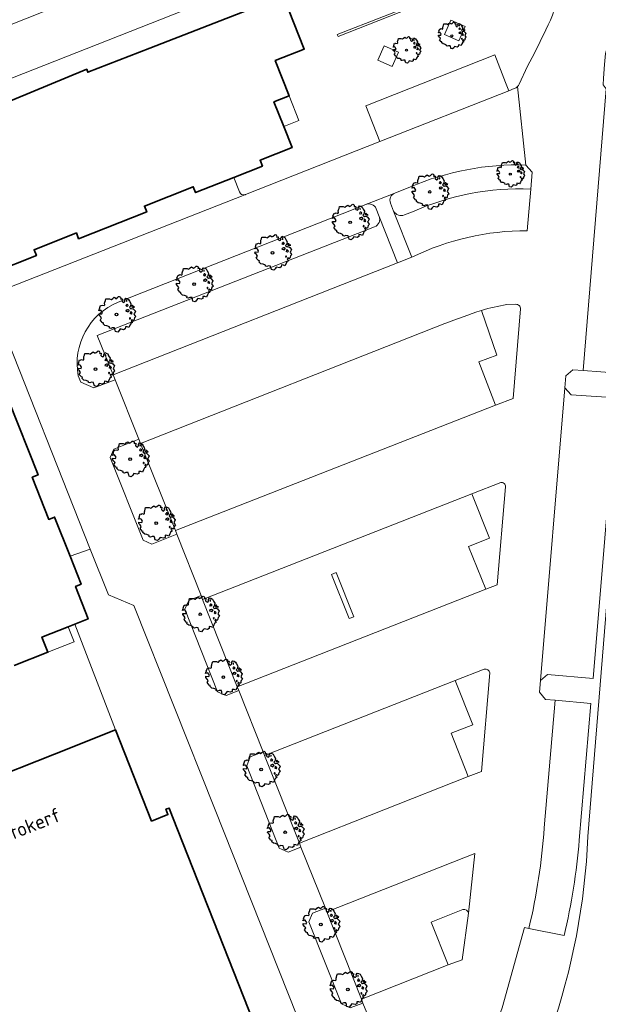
# Model space of a CAD drawing. Header units: metres. Extents: x 152391 to 157968, y 462336 to 467280.
# Tile 289 of 656: x 155180 to 155236, y 464981 to 465075. Entities that reach past the tile are written whole.
import ezdxf
from ezdxf.enums import TextEntityAlignment as Align

# ---------------------------------------------------------------- set-up
doc = ezdxf.new("R2010")
doc.units = ezdxf.units.M
doc.header["$LTSCALE"] = 0.75
doc.layers.get('0').update_dxf_attribs({"lineweight": 25})
for name, color, linetype, lineweight in [('B-GV-GR-BOOM-S', 252, 'Continuous', 25), ('B-WE-GR-BEPLANTING_CULTUUR_BODEMBEDEKKER-GV', 251, 'Continuous', 18), ('B-WE-GR-BEPLANTING_CULTUUR_VASTE PLANTENVAK-GV', 251, 'Continuous', 18), ('B-WE-IE-TERREINAFSCHEIDING_KUNSTMATIG_MUUR-GV', 251, 'Continuous', 18), ('B-WE-OG-BEBOUWING-GV', 6, 'Continuous', 35), ('B-WE-OG-TOPOGRAFIE-T18', 1, 'Continuous', 18), ('B-WE-VH-VERHARDING_BETONSTRAATSTEEN-GV', 251, 'Continuous', 18), ('B-WE-VH-VERHARDING_TEGEL-GV', 251, 'Continuous', 18)]:
    doc.layers.add(name, color=color, linetype=linetype, lineweight=lineweight)
doc.styles.add('NLCS-ISO-M750-T18', font='NLCS-ISO.ttf', dxfattribs={"height": 1.35})

# ---------------------------------------------------------------- blocks, each defined once
blk = doc.blocks.new('SGR-BOOM_21_30')
at = {"linetype": 'Continuous'}
for p, q in [((-1.133, 1.088), (-1.109, 1.187)), ((-1.121, 0.924), (-1.133, 1.088)), ((-1.109, 1.187), (-1.051, 1.335)), ((-1.051, 1.335), (-1.016, 1.499)), ((-1.016, 1.499), (-0.668, 1.499)), ((-0.668, 1.499), (-0.516, 1.433)), ((-0.516, 1.433), (-0.47, 1.45)), ((-0.47, 1.45), (-0.365, 1.548)), ((-0.365, 1.548), (-0.226, 1.647)), ((-0.226, 1.647), (-0.133, 1.581)), ((-0.133, 1.581), (-0.063, 1.515)), ((-0.063, 1.515), (0.065, 1.581)), ((0.065, 1.581), (0.205, 1.712)), ((0.205, 1.712), (0.263, 1.729)), ((0.263, 1.729), (0.333, 1.696)), ((0.333, 1.696), (0.391, 1.647)), ((0.402, 1.532), (0.379, 1.499)), ((0.379, 1.499), (0.53, 1.515)), ((0.391, 1.647), (0.402, 1.532)), ((0.542, 1.483), (0.507, 1.285)), ((0.507, 1.285), (0.565, 1.236)), ((0.53, 1.515), (0.542, 1.483)), ((0.565, 1.236), (0.693, 1.154)), ((0.693, 1.154), (0.751, 1.203)), ((0.751, 1.203), (0.798, 1.285)), ((0.786, 1.4), (0.891, 1.565)), ((0.798, 1.285), (0.786, 1.4)), ((0.891, 1.565), (1.019, 1.532)), ((0.972, 1.368), (0.926, 1.335)), ((0.926, 1.335), (0.949, 1.253)), ((0.972, 0.973), (0.937, 0.908)), ((0.949, 1.253), (0.961, 1.236)), ((0.961, 1.269), (0.972, 1.368)), ((1.03, 0.973), (0.972, 0.973)), ((1.019, 1.532), (1.158, 1.45)), ((1.077, 0.94), (1.03, 0.973)), ((1.124, 0.875), (1.077, 0.94)), ((1.158, 1.45), (1.251, 1.269)), ((1.251, 1.269), (1.379, 1.055)), ((1.379, 1.055), (1.321, 0.793)), ((-1.703, 0.365), (-1.656, 0.48)), ((-1.493, 0.415), (-1.703, 0.365)), ((-1.679, -0.029), (-1.668, 0.086)), ((-1.668, 0.086), (-1.389, 0.07)), ((-1.656, 0.48), (-1.598, 0.53)), ((-1.633, 0.579), (-1.528, 0.875)), ((-1.598, 0.53), (-1.633, 0.579)), ((-1.528, 0.875), (-1.458, 0.858)), ((-1.423, 0.333), (-1.493, 0.415)), ((-1.458, 0.858), (-1.342, 0.908)), ((-1.33, 0.185), (-1.423, 0.333)), ((-1.389, 0.07), (-1.33, 0.185)), ((-1.342, 0.908), (-1.179, 0.858)), ((-1.179, 0.858), (-1.121, 0.924)), ((0.937, 0.908), (0.891, 0.875)), ((0.891, 0.875), (0.926, 0.825)), ((0.926, 0.415), (0.891, 0.333)), ((0.891, 0.333), (1.03, 0.316)), ((0.926, 0.825), (0.984, 0.842)), ((1.054, 0.464), (0.926, 0.415)), ((0.984, 0.842), (1.03, 0.776)), ((1.03, 0.776), (1.077, 0.842)), ((1.03, 0.316), (1.112, 0.251)), ((1.112, 0.464), (1.054, 0.464)), ((1.077, 0.842), (1.124, 0.875)), ((1.217, 0.398), (1.112, 0.464)), ((1.112, 0.251), (1.205, 0.365)), ((1.205, 0.365), (1.24, 0.415)), ((1.321, 0.793), (1.228, 0.694)), ((1.228, 0.694), (1.275, 0.628)), ((1.275, 0.628), (1.379, 0.563)), ((1.344, 0.185), (1.31, 0.103)), ((1.434, 0.049), (1.31, 0.103)), ((1.356, 0.3), (1.344, 0.234)), ((1.344, 0.234), (1.344, 0.185)), ((1.426, 0.234), (1.356, 0.3)), ((1.379, 0.563), (1.438, 0.595)), ((1.472, 0.201), (1.426, 0.234)), ((1.434, 0.049), (1.507, 0.136)), ((1.472, 0.858), (1.438, 0.809)), ((1.438, 0.809), (1.461, 0.743)), ((1.438, 0.595), (1.565, 0.563)), ((1.461, 0.743), (1.531, 0.694)), ((1.542, 0.858), (1.472, 0.858)), ((1.507, 0.136), (1.472, 0.201)), ((1.531, 0.727), (1.635, 0.678)), ((1.531, 0.694), (1.542, 0.727)), ((1.624, 0.76), (1.542, 0.858)), ((1.565, 0.563), (1.635, 0.513)), ((1.728, 0.71), (1.624, 0.76)), ((1.635, 0.678), (1.728, 0.71)), ((1.635, 0.513), (1.81, 0.316)), ((1.717, 0.103), (1.67, 0.037)), ((1.67, 0.037), (1.763, -0.094)), ((1.81, 0.316), (1.717, 0.103)), ((-1.54, -0.177), (-1.679, -0.029)), ((-1.551, -0.505), (-1.493, -0.423)), ((-1.354, -0.752), (-1.551, -0.505)), ((-1.435, -0.324), (-1.54, -0.177)), ((-1.493, -0.423), (-1.435, -0.324)), ((-1.249, -0.784), (-1.354, -0.752)), ((-1.272, -0.899), (-1.249, -0.784)), ((-1.109, -1.047), (-1.272, -0.899)), ((1.286, -0.292), (1.24, -0.357)), ((1.24, -0.357), (1.251, -0.423)), ((1.263, -0.423), (1.333, -0.407)), ((1.333, -0.341), (1.286, -0.292)), ((1.356, -0.883), (1.286, -1.014)), ((1.333, -0.407), (1.333, -0.341)), ((1.368, -0.834), (1.356, -0.883)), ((1.484, -0.801), (1.368, -0.834)), ((1.461, -0.472), (1.391, -0.587)), ((1.391, -0.587), (1.426, -0.637)), ((1.426, -0.637), (1.496, -0.702)), ((1.577, -0.587), (1.461, -0.472)), ((1.496, -0.702), (1.484, -0.801)), ((1.658, -0.522), (1.577, -0.587)), ((1.682, -0.423), (1.658, -0.522)), ((1.717, -0.308), (1.682, -0.423)), ((1.845, -0.177), (1.717, -0.308)), ((1.763, -0.094), (1.845, -0.177)), ((-0.912, -1.08), (-1.109, -1.047)), ((-0.668, -1.179), (-0.912, -1.08)), ((-0.679, -1.294), (-0.668, -1.179)), ((-0.551, -1.326), (-0.679, -1.294)), ((-0.4, -1.261), (-0.551, -1.326)), ((-0.191, -1.277), (-0.4, -1.261)), ((-0.156, -1.425), (-0.191, -1.277)), ((-0.133, -1.491), (-0.156, -1.425)), ((-0.098, -1.606), (-0.133, -1.491)), ((0.112, -1.671), (-0.098, -1.606)), ((0.251, -1.524), (0.112, -1.671)), ((0.356, -1.376), (0.251, -1.524)), ((0.682, -1.441), (0.356, -1.376)), ((0.833, -1.359), (0.682, -1.441)), ((0.844, -1.162), (0.833, -1.359)), ((1.03, -1.179), (0.844, -1.162)), ((1.182, -1.244), (1.03, -1.179)), ((1.286, -1.014), (1.182, -1.244))]:
    blk.add_line(p, q, dxfattribs=at)
blk.add_circle((0, 0), 0.126, dxfattribs=at)
blk = doc.blocks.new('SGR-BOOM_0_20')
at = {"linetype": 'Continuous'}
for p, q in [((-0.832, 0.89), (-0.788, 1.001)), ((-0.788, 1.001), (-0.762, 1.124)), ((-0.762, 1.124), (-0.501, 1.124)), ((-0.501, 1.124), (-0.387, 1.075)), ((-0.387, 1.075), (-0.352, 1.087)), ((-0.352, 1.087), (-0.274, 1.161)), ((-0.274, 1.161), (-0.169, 1.235)), ((-0.169, 1.235), (-0.099, 1.186)), ((-0.099, 1.186), (-0.047, 1.137)), ((-0.047, 1.137), (0.049, 1.186)), ((0.049, 1.186), (0.154, 1.284)), ((0.154, 1.284), (0.197, 1.297)), ((0.197, 1.297), (0.25, 1.272)), ((0.25, 1.272), (0.293, 1.235)), ((0.302, 1.149), (0.284, 1.124)), ((0.284, 1.124), (0.398, 1.137)), ((0.293, 1.235), (0.302, 1.149)), ((0.407, 1.112), (0.38, 0.964)), ((0.38, 0.964), (0.424, 0.927)), ((0.398, 1.137), (0.407, 1.112)), ((0.564, 0.902), (0.598, 0.964)), ((0.59, 1.05), (0.668, 1.173)), ((0.598, 0.964), (0.59, 1.05)), ((0.668, 1.173), (0.764, 1.149)), ((0.729, 1.026), (0.694, 1.001)), ((0.694, 1.001), (0.712, 0.939)), ((0.721, 0.952), (0.729, 1.026)), ((0.764, 1.149), (0.869, 1.087)), ((0.869, 1.087), (0.939, 0.952)), ((0.939, 0.952), (1.035, 0.792)), ((-1.277, 0.274), (-1.242, 0.36)), ((-1.12, 0.311), (-1.277, 0.274)), ((-1.259, -0.022), (-1.251, 0.065)), ((-1.251, 0.065), (-1.041, 0.052)), ((-1.242, 0.36), (-1.198, 0.397)), ((-1.225, 0.434), (-1.146, 0.656)), ((-1.198, 0.397), (-1.225, 0.434)), ((-1.146, 0.656), (-1.094, 0.644)), ((-1.068, 0.249), (-1.12, 0.311)), ((-1.094, 0.644), (-1.007, 0.681)), ((-0.998, 0.139), (-1.068, 0.249)), ((-1.041, 0.052), (-0.998, 0.139)), ((-1.007, 0.681), (-0.884, 0.644)), ((-0.884, 0.644), (-0.841, 0.693)), ((-0.85, 0.816), (-0.832, 0.89)), ((-0.841, 0.693), (-0.85, 0.816)), ((0.424, 0.927), (0.52, 0.865)), ((0.52, 0.865), (0.564, 0.902)), ((0.703, 0.681), (0.668, 0.656)), ((0.668, 0.656), (0.694, 0.619)), ((0.694, 0.311), (0.668, 0.249)), ((0.668, 0.249), (0.773, 0.237)), ((0.694, 0.619), (0.738, 0.631)), ((0.79, 0.348), (0.694, 0.311)), ((0.729, 0.73), (0.703, 0.681)), ((0.712, 0.939), (0.721, 0.927)), ((0.773, 0.73), (0.729, 0.73)), ((0.738, 0.631), (0.773, 0.582)), ((0.808, 0.705), (0.773, 0.73)), ((0.773, 0.582), (0.808, 0.631)), ((0.773, 0.237), (0.834, 0.188)), ((0.834, 0.348), (0.79, 0.348)), ((0.843, 0.656), (0.808, 0.705)), ((0.808, 0.631), (0.843, 0.656)), ((0.912, 0.299), (0.834, 0.348)), ((0.834, 0.188), (0.904, 0.274)), ((0.904, 0.274), (0.93, 0.311)), ((0.991, 0.594), (0.921, 0.521)), ((0.921, 0.521), (0.956, 0.471)), ((0.956, 0.471), (1.035, 0.422)), ((1.008, 0.139), (0.982, 0.077)), ((1.075, 0.037), (0.982, 0.077)), ((1.035, 0.792), (0.991, 0.594)), ((1.017, 0.225), (1.008, 0.176)), ((1.008, 0.176), (1.008, 0.139)), ((1.069, 0.176), (1.017, 0.225)), ((1.035, 0.422), (1.078, 0.447)), ((1.104, 0.151), (1.069, 0.176)), ((1.075, 0.037), (1.13, 0.102)), ((1.104, 0.644), (1.078, 0.607)), ((1.078, 0.607), (1.096, 0.557)), ((1.078, 0.447), (1.174, 0.422)), ((1.096, 0.557), (1.148, 0.521)), ((1.157, 0.644), (1.104, 0.644)), ((1.13, 0.102), (1.104, 0.151)), ((1.148, 0.545), (1.226, 0.508)), ((1.148, 0.521), (1.157, 0.545)), ((1.218, 0.57), (1.157, 0.644)), ((1.174, 0.422), (1.226, 0.385)), ((1.296, 0.533), (1.218, 0.57)), ((1.226, 0.508), (1.296, 0.533)), ((1.226, 0.385), (1.357, 0.237)), ((1.287, 0.077), (1.253, 0.028)), ((1.253, 0.028), (1.322, -0.071)), ((1.357, 0.237), (1.287, 0.077)), ((-1.155, -0.132), (-1.259, -0.022)), ((-1.164, -0.379), (-1.12, -0.317)), ((-1.015, -0.564), (-1.164, -0.379)), ((-1.076, -0.243), (-1.155, -0.132)), ((-1.12, -0.317), (-1.076, -0.243)), ((-0.937, -0.588), (-1.015, -0.564)), ((-0.954, -0.675), (-0.937, -0.588)), ((-0.832, -0.785), (-0.954, -0.675)), ((-0.684, -0.81), (-0.832, -0.785)), ((-0.501, -0.884), (-0.684, -0.81)), ((-0.509, -0.97), (-0.501, -0.884)), ((0.633, -0.872), (0.625, -1.019)), ((0.773, -0.884), (0.633, -0.872)), ((0.886, -0.933), (0.773, -0.884)), ((0.965, -0.761), (0.886, -0.933)), ((0.965, -0.219), (0.93, -0.268)), ((0.93, -0.268), (0.939, -0.317)), ((0.947, -0.317), (1, -0.305)), ((1, -0.256), (0.965, -0.219)), ((1.017, -0.662), (0.965, -0.761)), ((1, -0.305), (1, -0.256)), ((1.026, -0.625), (1.017, -0.662)), ((1.113, -0.601), (1.026, -0.625)), ((1.096, -0.354), (1.043, -0.44)), ((1.043, -0.44), (1.069, -0.477)), ((1.069, -0.477), (1.122, -0.527)), ((1.183, -0.44), (1.096, -0.354)), ((1.122, -0.527), (1.113, -0.601)), ((1.244, -0.391), (1.183, -0.44)), ((1.261, -0.317), (1.244, -0.391)), ((1.287, -0.231), (1.261, -0.317)), ((1.383, -0.132), (1.287, -0.231)), ((1.322, -0.071), (1.383, -0.132)), ((-0.413, -0.995), (-0.509, -0.97)), ((-0.3, -0.946), (-0.413, -0.995)), ((-0.143, -0.958), (-0.3, -0.946)), ((-0.117, -1.069), (-0.143, -0.958)), ((-0.099, -1.118), (-0.117, -1.069)), ((-0.073, -1.204), (-0.099, -1.118)), ((0.084, -1.254), (-0.073, -1.204)), ((0.188, -1.143), (0.084, -1.254)), ((0.267, -1.032), (0.188, -1.143)), ((0.511, -1.081), (0.267, -1.032)), ((0.625, -1.019), (0.511, -1.081))]:
    blk.add_line(p, q, dxfattribs=at)
blk.add_circle((0, 0), 0.0948, dxfattribs=at)

msp = doc.modelspace()

# ---------------------------------------------------------------- linework, layer by layer
at = {"layer": 'B-WE-GR-BEPLANTING_CULTUUR_BODEMBEDEKKER-GV'}
for points in [[(155228.793, 465061.371, 0.108025), (155217.757, 465059.287)], [(155216.262, 465058.697, 0.412149), (155215.859, 465057.729)], [(155217.959, 465056.904, -0.116367), (155229.252, 465059.072)], [(155214.494, 465057.202, 0.386341), (155213.494, 465057.614)], [(155216.161, 465056.963, 0.375838), (155217.191, 465056.602)], [(155214.342, 465055.472, 0.401173), (155214.787, 465056.466)], [(155189.873, 465048.289, 0.357017), (155186.054, 465041.262)], [(155228.279, 465047.638, 0.426053), (155227.823, 465048.081)], [(155226.962, 465048.052, 0.028956), (155224.544, 465047.502)], [(155226.849, 465030.674, 0.419876), (155226.38, 465031.091)], [(155225.345, 465012.911, 0.425419), (155224.814, 465013.271)], [(155223.294, 464989.98, 0.4136), (155222.771, 464990.344)]]:
    msp.add_lwpolyline(points, format="xyb", dxfattribs=at)
for points in [[(155229.252, 465059.072), (155229.384, 465060.682), (155228.793, 465061.371)], [(155217.757, 465059.287), (155216.262, 465058.697)], [(155213.494, 465057.614), (155189.873, 465048.289)], [(155215.859, 465057.729), (155216.161, 465056.963)], [(155214.787, 465056.466), (155214.494, 465057.202)], [(155217.191, 465056.602), (155217.959, 465056.904)], [(155186.054, 465041.262), (155186.287, 465040.636), (155187.527, 465040.096), (155189.586, 465040.868), (155189.386, 465041.336), (155187.865, 465045.115), (155214.342, 465055.472)], [(155227.823, 465048.081), (155226.962, 465048.052)], [(155224.544, 465047.502), (155226.021, 465043.241), (155224.283, 465042.594), (155225.88, 465038.46)], [(155225.88, 465038.46), (155227.573, 465039.099), (155228.279, 465047.638)], [(155226.38, 465031.091), (155223.625, 465030.001), (155225.318, 465025.774), (155223.314, 465024.983), (155224.948, 465020.891)], [(155224.948, 465020.891), (155226.058, 465021.309), (155226.849, 465030.674)], [(155224.814, 465013.271), (155222.025, 465012.172), (155223.711, 465007.955), (155221.666, 465007.144), (155223.286, 465003.029), (155224.562, 465003.516), (155225.345, 465012.911)], [(155222.771, 464990.344), (155219.733, 464989.136), (155221.373, 464985.044)], [(155221.373, 464985.044), (155222.698, 464985.538), (155223.294, 464989.98)]]:
    msp.add_lwpolyline(points, dxfattribs=at)
for points in [[(155191.998, 465034.798), (155191.832, 465035.213), (155189.458, 465034.263), (155189.087, 465033.449), (155192.241, 465025.561), (155193.061, 465025.202), (155195.466, 465026.134), (155195.32, 465026.497)], [(155210.217, 465022.289), (155211.902, 465018.087), (155212.366, 465018.273), (155210.681, 465022.475)], [(155197.777, 465020.287), (155196.59, 465019.807), (155196.209, 465018.987), (155199.347, 465011.116), (155200.177, 465010.748), (155201.372, 465011.221), (155201.225, 465011.59), (155197.92, 465019.927)], [(155207.314, 464996.293), (155207.165, 464996.669), (155203.844, 465005.02), (155203.695, 465005.394), (155202.464, 465004.893), (155202.131, 465004.04), (155205.237, 464996.173), (155206.075, 464995.807)], [(155209.65, 464990.472), (155208.403, 464989.983), (155208.054, 464989.144), (155211.182, 464981.325), (155212.002, 464980.953), (155213.225, 464981.412), (155213.086, 464981.764), (155209.789, 464990.118)]]:
    msp.add_lwpolyline(points, close=True, dxfattribs=at)
at = {"layer": 'B-WE-GR-BEPLANTING_CULTUUR_VASTE PLANTENVAK-GV'}
for points in [[(155221.625, 465075.192), (155221.022, 465073.819), (155222.396, 465073.216), (155222.998, 465074.59)], [(155215.246, 465072.745), (155214.644, 465071.372), (155216.017, 465070.769), (155216.62, 465072.143)]]:
    msp.add_lwpolyline(points, close=True, dxfattribs=at)
at = {"layer": 'B-WE-IE-TERREINAFSCHEIDING_KUNSTMATIG_MUUR-GV'}
msp.add_lwpolyline([(155219.682, 465077.099), (155219.605, 465077.294), (155210.78, 465073.829), (155210.857, 465073.633)], close=True, dxfattribs=at)
at = {"layer": 'B-WE-OG-BEBOUWING-GV'}
for points in [[(155177.871, 465051.067), (155182.048, 465052.733), (155181.828, 465053.291), (155185.865, 465054.889), (155186.085, 465054.331), (155192.582, 465056.9), (155192.362, 465057.458), (155197.03, 465059.3), (155197.25, 465058.742), (155200.91, 465060.189), (155203.631, 465061.265), (155203.411, 465061.818), (155206.467, 465063.029), (155205.666, 465065.048), (155204.734, 465067.396), (155206.18, 465067.97), (155204.849, 465071.338), (155207.624, 465072.434), (155205.637, 465077.462), (155202.888, 465076.399), (155192.88, 465072.529), (155186.96, 465070.22), (155186.86, 465070.5), (155172.57, 465064.61)], [(155179.943, 465013.618), (155183.154, 465014.885), (155182.585, 465016.325), (155185.099, 465017.319), (155185.714, 465017.562), (155186.988, 465018.065), (155185.79, 465021.166), (155186.324, 465021.373), (155185.262, 465024.062), (155183.793, 465027.779), (155183.235, 465027.559), (155181.65, 465031.581), (155182.208, 465031.801), (155179.393, 465038.946)], [(155176.846, 464960.242), (155205.732, 464972.117), (155195.049, 464999.171), (155194.716, 465000.015), (155194.413, 464999.896), (155194.615, 464999.384), (155193.052, 464998.767), (155189.615, 465007.469), (155183.793, 465005.165), (155169.947, 464999.686), (155168.501, 465003.256), (155154.946, 464997.937), (155157.66, 464991.02)]]:
    msp.add_lwpolyline(points, dxfattribs=at)
at = {"layer": 'B-WE-VH-VERHARDING_BETONSTRAATSTEEN-GV'}
for points in [[(155230.539, 464998.142), (155231.576, 465010.3), (155230.668, 465010.378), (155230.085, 465011.062), (155230.166, 465012.175), (155232.498, 465040.113), (155232.61, 465041.242), (155233.278, 465041.832), (155234.247, 465041.757), (155236.462, 465068.653), (155236.151, 465069.024), (155236.199, 465069.67), (155236.304, 465070.961), (155236.374, 465071.999), (155237.365, 465075.345), (155238.724, 465088.302), (155238.153, 465087.754), (155232.4, 465082.218)], [(155150.217, 465063.148), (155184.377, 465076.663), (155183.639, 465078.543), (155182.337, 465078.006), (155182.024, 465078.793), (155181.55, 465077.69), (155175.51, 465075.279)], [(155172.57, 465064.61), (155186.86, 465070.5), (155186.96, 465070.22), (155192.88, 465072.529), (155202.888, 465076.399), (155202.079, 465078.49), (155166.572, 465064.494)], [(155230.7, 465074.269), (155229.61, 465072.029), (155228.95, 465070.81), (155228.14, 465069.089)], [(155228.793, 465061.371), (155227.999, 465068.859)], [(155227.999, 465068.859), (155228.793, 465061.371), (155229.384, 465060.682), (155229.252, 465059.072), (155228.908, 465055.098)], [(155227.682, 465068.664), (155227.157, 465068.457), (155214.84, 465063.601), (155202.03, 465058.55), (155201.974, 465058.533), (155201.958, 465058.528), (155179.364, 465049.65), (155178.288, 465047.174), (155187.2, 465024.72), (155188.93, 465020.36), (155191.37, 465019.34), (155199.051, 465000), (155208.71, 464975.73)], [(155201.44, 465058.8), (155200.91, 465060.189), (155197.25, 465058.742), (155197.03, 465059.3), (155192.362, 465057.458), (155192.582, 465056.9), (155186.085, 465054.331), (155185.865, 465054.889), (155181.828, 465053.291), (155182.048, 465052.733), (155177.871, 465051.067)], [(155179.364, 465049.65), (155201.958, 465058.528)], [(155189.873, 465048.289), (155213.494, 465057.614), (155216.262, 465058.697), (155217.757, 465059.287)], [(155216.262, 465058.697), (155213.494, 465057.614)], [(155228.908, 465055.098), (155229.252, 465059.072)], [(155214.787, 465056.466), (155216.528, 465052.023), (155217.89, 465052.563), (155216.161, 465056.963), (155215.859, 465057.729)], [(155214.494, 465057.202), (155214.787, 465056.466)], [(155216.161, 465056.963), (155217.89, 465052.563)], [(155217.959, 465056.904), (155217.191, 465056.602)], [(155216.528, 465052.023), (155214.787, 465056.466)], [(155214.342, 465055.472), (155187.865, 465045.115), (155189.386, 465041.336), (155216.528, 465052.023)], [(155217.89, 465052.563), (155216.528, 465052.023), (155189.386, 465041.336), (155189.586, 465040.868), (155191.832, 465035.213), (155191.998, 465034.798), (155221.048, 465046.251)], [(155226.962, 465048.052), (155227.823, 465048.081)], [(155179.393, 465038.946), (155182.208, 465031.801), (155181.65, 465031.581), (155183.235, 465027.559), (155183.793, 465027.779), (155185.262, 465024.062), (155187.2, 465024.72), (155178.288, 465047.174)], [(155228.279, 465047.638), (155227.573, 465039.099), (155225.88, 465038.46), (155195.32, 465026.497), (155195.466, 465026.134), (155197.777, 465020.287), (155197.92, 465019.927), (155223.625, 465030.001), (155226.38, 465031.091)], [(155195.32, 465026.497), (155225.88, 465038.46), (155224.283, 465042.594), (155226.021, 465043.241), (155224.544, 465047.502)], [(155221.048, 465046.251), (155191.998, 465034.798), (155195.32, 465026.497)], [(155215.59, 464975.64), (155213.225, 464981.412), (155212.002, 464980.953), (155211.182, 464981.325), (155208.054, 464989.144), (155208.403, 464989.983), (155209.65, 464990.472), (155207.314, 464996.293), (155206.075, 464995.807), (155205.237, 464996.173), (155202.131, 465004.04), (155202.464, 465004.893), (155203.695, 465005.394), (155201.372, 465011.221), (155200.177, 465010.748), (155199.347, 465011.116), (155196.209, 465018.987), (155196.59, 465019.807), (155197.777, 465020.287), (155195.466, 465026.134), (155193.061, 465025.202), (155192.241, 465025.561), (155189.087, 465033.449), (155189.458, 465034.263), (155191.832, 465035.213), (155189.586, 465040.868), (155187.527, 465040.096), (155186.287, 465040.636), (155186.054, 465041.262)], [(155226.849, 465030.674), (155226.058, 465021.309), (155224.948, 465020.891), (155201.225, 465011.59), (155201.372, 465011.221), (155203.695, 465005.394), (155203.844, 465005.02), (155222.025, 465012.172), (155224.814, 465013.271)], [(155208.71, 464975.73), (155199.051, 465000), (155191.37, 465019.34), (155188.93, 465020.36), (155187.2, 465024.72), (155185.262, 465024.062), (155186.324, 465021.373), (155185.79, 465021.166), (155186.988, 465018.065), (155185.714, 465017.562), (155189.615, 465007.469), (155193.052, 464998.767), (155194.615, 464999.384), (155194.413, 464999.896), (155194.716, 465000.015), (155195.049, 464999.171), (155205.732, 464972.117), (155206.701, 464970.03)], [(155225.345, 465012.911), (155224.562, 465003.516), (155223.286, 465003.029), (155207.165, 464996.669), (155207.314, 464996.293), (155209.65, 464990.472), (155209.789, 464990.118), (155223.907, 464995.691), (155223.294, 464989.98), (155222.698, 464985.538), (155221.373, 464985.044), (155213.086, 464981.764), (155213.225, 464981.412), (155215.59, 464975.64), (155215.767, 464975.22), (155224.373, 464978.493), (155224.584, 464979.082), (155226.079, 464979.751), (155226.507, 464980.962), (155228.653, 464988.619), (155229.071, 464988.535)], [(155233.885, 464996.952), (155234.981, 465010.005), (155231.576, 465010.3), (155230.539, 464998.142)], [(155223.294, 464989.98), (155223.907, 464995.691), (155209.789, 464990.118), (155213.086, 464981.764), (155221.373, 464985.044), (155219.733, 464989.136), (155222.771, 464990.344)], [(155229.071, 464988.535), (155232.436, 464987.858)]]:
    msp.add_lwpolyline(points, dxfattribs=at)
for points in [[(155232.4, 465082.218, -0.126794), (155230.7, 465074.269)], [(155227.999, 465068.859, -0.13642), (155227.682, 465068.664)], [(155228.14, 465069.089, -0.106128), (155227.999, 465068.859)], [(155217.757, 465059.287, -0.108025), (155228.793, 465061.371)], [(155201.958, 465058.528, -0.366979), (155201.44, 465058.8)], [(155215.859, 465057.729, -0.412149), (155216.262, 465058.697)], [(155229.252, 465059.072, 0.116367), (155217.959, 465056.904)], [(155213.494, 465057.614, -0.386341), (155214.494, 465057.202)], [(155217.191, 465056.602, -0.375838), (155216.161, 465056.963)], [(155214.787, 465056.466, -0.401173), (155214.342, 465055.472)], [(155228.908, 465055.098, 0.115003), (155217.89, 465052.563)], [(155217.89, 465052.563, -0.115003), (155228.908, 465055.098)], [(155186.054, 465041.262, -0.357017), (155189.873, 465048.289)], [(155227.823, 465048.081, -0.426053), (155228.279, 465047.638)], [(155224.544, 465047.502, 0.008768), (155221.048, 465046.251)], [(155221.048, 465046.251, -0.008768), (155224.544, 465047.502)], [(155224.544, 465047.502, -0.028956), (155226.962, 465048.052)], [(155226.38, 465031.091, -0.419876), (155226.849, 465030.674)], [(155224.814, 465013.271, -0.425419), (155225.345, 465012.911)], [(155230.539, 464998.142, -0.041228), (155229.071, 464988.535)], [(155229.071, 464988.535, 0.041228), (155230.539, 464998.142)], [(155232.436, 464987.858, 0.038598), (155233.885, 464996.952)], [(155222.771, 464990.344, -0.4136), (155223.294, 464989.98)]]:
    msp.add_lwpolyline(points, format="xyb", dxfattribs=at)
for points in [[(155236.462, 465068.653), (155234.247, 465041.757), (155237.614, 465041.499), (155239.794, 465068.155), (155236.656, 465068.421)], [(155230.166, 465012.175), (155230.839, 465012.754), (155235.198, 465012.38), (155237.421, 465039.147), (155233.112, 465039.456), (155232.498, 465040.113)], [(155224.948, 465020.891), (155223.314, 465024.983), (155225.318, 465025.774), (155223.625, 465030.001), (155197.92, 465019.927), (155201.225, 465011.59)], [(155210.217, 465022.289), (155210.681, 465022.475), (155212.366, 465018.273), (155211.902, 465018.087)], [(155207.165, 464996.669), (155223.286, 465003.029), (155221.666, 465007.144), (155223.711, 465007.955), (155222.025, 465012.172), (155203.844, 465005.02)]]:
    msp.add_lwpolyline(points, close=True, dxfattribs=at)
at = {"layer": 'B-WE-VH-VERHARDING_TEGEL-GV'}
for points in [[(155232.019, 465085.11), (155231.62, 465086.54), (155231.2, 465087.709), (155228.631, 465094.187), (155223.608, 465092.201), (155189.768, 465078.81), (155188.995, 465080.766), (155183.639, 465078.543), (155184.377, 465076.663), (155150.217, 465063.148)], [(155166.572, 465064.494), (155202.079, 465078.49), (155202.888, 465076.399), (155205.637, 465077.462), (155207.624, 465072.434), (155204.849, 465071.338), (155206.18, 465067.97), (155207.108, 465065.621), (155205.666, 465065.048), (155206.467, 465063.029), (155203.411, 465061.818), (155203.631, 465061.265), (155200.91, 465060.189), (155201.44, 465058.8)], [(155237.365, 465075.345), (155236.374, 465071.999), (155236.304, 465070.961), (155236.199, 465069.67), (155236.151, 465069.024), (155236.462, 465068.653), (155236.656, 465068.421), (155239.794, 465068.155), (155237.614, 465041.499), (155234.247, 465041.757), (155233.278, 465041.832), (155232.61, 465041.242), (155232.498, 465040.113), (155233.112, 465039.456), (155237.421, 465039.147), (155235.198, 465012.38), (155230.839, 465012.754), (155230.166, 465012.175), (155230.085, 465011.062), (155230.668, 465010.378), (155231.576, 465010.3), (155234.981, 465010.005), (155233.885, 464996.952)], [(155228.14, 465069.089), (155228.95, 465070.81), (155229.61, 465072.029), (155230.7, 465074.269)], [(155201.958, 465058.528), (155201.974, 465058.533), (155202.03, 465058.55), (155214.84, 465063.601), (155213.491, 465067.023), (155225.805, 465071.871), (155226.845, 465069.246), (155227.157, 465068.457), (155227.682, 465068.664)], [(155240.457, 465068.105), (155240.456, 465068.088), (155234.703, 464997.294)], [(155234.703, 464997.294), (155240.456, 465068.088), (155240.457, 465068.105)], [(155169.947, 464999.686), (155183.793, 465005.165), (155189.615, 465007.469), (155185.714, 465017.562), (155185.099, 465017.319), (155185.669, 465015.877), (155183.154, 465014.885), (155179.943, 465013.618)], [(155232.436, 464987.858), (155229.071, 464988.535), (155228.653, 464988.619), (155226.507, 464980.962), (155226.079, 464979.751), (155224.584, 464979.082), (155224.373, 464978.493), (155224.262, 464978.185), (155225.576, 464974.935), (155217.19, 464971.67), (155215.294, 464970.961)]]:
    msp.add_lwpolyline(points, dxfattribs=at)
for points in [[(155230.7, 465074.269, 0.126794), (155232.4, 465082.218)], [(155227.682, 465068.664, 0.13642), (155227.999, 465068.859)], [(155227.999, 465068.859, 0.106128), (155228.14, 465069.089)], [(155201.44, 465058.8, 0.366979), (155201.958, 465058.528)], [(155234.703, 464997.294, -0.073556), (155231.149, 464978.64)], [(155231.149, 464978.64, 0.073556), (155234.703, 464997.294)], [(155233.885, 464996.952, -0.038598), (155232.436, 464987.858)]]:
    msp.add_lwpolyline(points, format="xyb", dxfattribs=at)
for points in [[(155219.682, 465077.099), (155210.857, 465073.633), (155210.78, 465073.829), (155219.605, 465077.294)], [(155221.022, 465073.819), (155221.625, 465075.192), (155222.998, 465074.59), (155222.396, 465073.216)], [(155214.644, 465071.372), (155215.246, 465072.745), (155216.62, 465072.143), (155216.017, 465070.769)], [(155214.84, 465063.601), (155227.157, 465068.457), (155226.845, 465069.246), (155225.805, 465071.871), (155213.491, 465067.023)]]:
    msp.add_lwpolyline(points, close=True, dxfattribs=at)

# ---------------------------------------------------------------- block references
at = {"layer": 'B-GV-GR-BOOM-S', "transparency": 33554559}
for name, p in [('SGR-BOOM_0_20', (155221.706, 465073.702)), ('SGR-BOOM_0_20', (155217.387, 465072.327)), ('SGR-BOOM_0_20', (155227.3, 465060.5)), ('SGR-BOOM_21_30', (155219.6, 465058.8)), ('SGR-BOOM_21_30', (155212, 465055.9)), ('SGR-BOOM_21_30', (155204.6, 465053)), ('SGR-BOOM_21_30', (155197.1, 465050)), ('SGR-BOOM_21_30', (155189.7, 465047.1)), ('SGR-BOOM_21_30', (155187.7, 465041.9)), ('SGR-BOOM_21_30', (155191, 465033.3)), ('SGR-BOOM_21_30', (155193.5, 465027.2)), ('SGR-BOOM_21_30', (155197.7, 465018.5)), ('SGR-BOOM_21_30', (155199.9, 465012.5)), ('SGR-BOOM_21_30', (155203.5, 465003.7)), ('SGR-BOOM_21_30', (155205.8, 464997.7)), ('SGR-BOOM_21_30', (155209.2, 464988.9)), ('SGR-BOOM_21_30', (155211.8, 464982.7))]:
    msp.add_blockref(name, p, dxfattribs=at)

# ---------------------------------------------------------------- texts
at = {"layer": 'B-WE-OG-TOPOGRAFIE-T18', "style": 'NLCS-ISO-M750-T18'}
msp.add_text('Pieter Stastokerf', height=1.35, rotation=21.6, dxfattribs=at).set_placement((155177.718, 464996.883), align=Align.MIDDLE)

doc.saveas('drawing.dxf')
